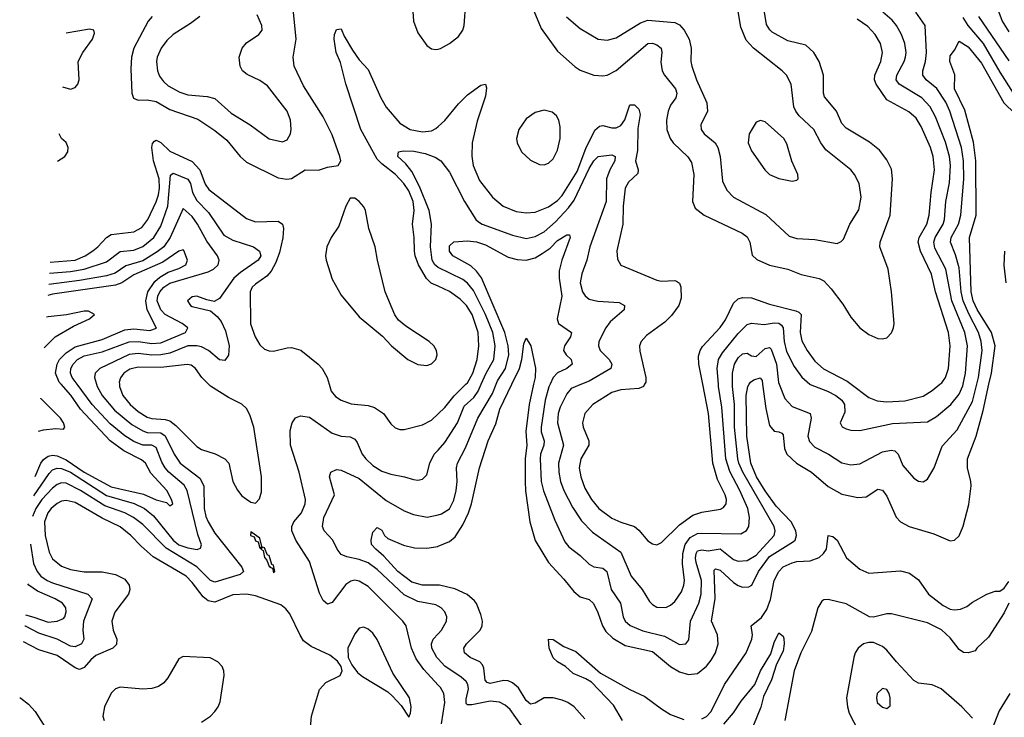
# Model space of a CAD drawing. Header units: inches. Extents: x 1173000 to 1307049, y 522583 to 678455.
# Tile 442 of 617: x 1198144 to 1202511, y 648524 to 651616. Entities that reach past the tile are written whole.
import ezdxf

# ---------------------------------------------------------------- set-up
doc = ezdxf.new("R2010")
doc.units = ezdxf.units.IN
doc.header["$MEASUREMENT"] = 0
for name, color, linetype in [('B1694', 7, 'Continuous'), ('B1695', 7, 'Continuous'), ('B2604', 7, 'Continuous'), ('B2605', 7, 'Continuous')]:
    doc.layers.add(name, color=color, linetype=linetype)

msp = doc.modelspace()

# ---------------------------------------------------------------- linework, layer by layer
at = {"layer": 'B1694', "color": 5}
for points, elevation in [([(1198484.6, 650000), (1198487.5, 649990), (1198510.1, 649950), (1198564.8, 649884.8), (1198642.3, 649822.3), (1198690, 649793.8), (1198710, 649786.8), (1198770, 649785.2), (1198790, 649772.1), (1198830.1, 649690), (1198856.3, 649650), (1198943.4, 649583.4), (1198960.3, 649550), (1198962.8, 649450), (1198970, 649414), (1198980.1, 649390), (1199010, 649340.1), (1199128.9, 649190), (1199136.3, 649170), (1199122.7, 649157.3), (1199010, 649123.2), (1198990, 649130.5), (1198930.6, 649190.6), (1198794.4, 649274.4), (1198690, 649378.2), (1198649.5, 649409.5), (1198610, 649430.2), (1198521.6, 649461.6), (1198414.5, 649530), (1198350, 649561.5), (1198330, 649563.8), (1198310, 649556.3), (1198290, 649540.1), (1198242.3, 649490), (1198216.2, 649450), (1198200.8, 649414.1)], 1060), ([(1198207.3, 649506.2), (1198274.9, 649605.1), (1198290, 649620.7), (1198310, 649628.4), (1198330, 649626.9), (1198370, 649610.6), (1198530, 649507), (1198652.5, 649472.5), (1198697.3, 649450), (1198737.8, 649417.8), (1198824.9, 649310), (1198850, 649289.1), (1198890, 649274.8), (1198931.8, 649268.2), (1198946.6, 649273.4), (1198951, 649289), (1198934.6, 649334.6), (1198887.2, 649530), (1198873.6, 649553.6), (1198806.4, 649610), (1198789.7, 649630), (1198775.2, 649655.2), (1198750, 649720.7), (1198730, 649729.7), (1198690, 649730.7), (1198650, 649746.7), (1198610, 649771.5), (1198545.3, 649825.3), (1198465.3, 649910), (1198398.9, 650000)], 1040), ([(1198213.3, 649591.7), (1198238.1, 649650), (1198250, 649667.2), (1198270, 649681.3), (1198290, 649686.1), (1198310, 649682.8), (1198350, 649665.6), (1198430, 649610), (1198550, 649545.7), (1198693, 649513), (1198750, 649488.4), (1198795.7, 649475.7), (1198810, 649462), (1198823, 649470), (1198817.8, 649490), (1198797, 649530), (1198725.9, 649605.9), (1198702.4, 649650), (1198685, 649665), (1198605.7, 649705.7), (1198545.3, 649750), (1198414.8, 649890), (1198371.6, 649951.6), (1198328.3, 650000)], 1020), ([(1198586.5, 650000), (1198586.9, 649990), (1198602.5, 649950), (1198633.9, 649910), (1198670, 649879.2), (1198710, 649854.5), (1198730, 649848), (1198790, 649844.8), (1198810, 649838), (1198837.3, 649817.3), (1198930, 649723.8), (1198950.7, 649710.7), (1199011.7, 649691.7), (1199054.7, 649670), (1199071.9, 649650), (1199089.6, 649569.6), (1199110, 649530.3), (1199130, 649506), (1199150, 649490.3), (1199170, 649477.1), (1199190, 649474), (1199207.7, 649492.3), (1199216.2, 649523.8), (1199216.3, 649590), (1199182.2, 649810), (1199164.9, 649864.9), (1199150, 649893.1), (1199130, 649911.4), (1199070, 649941), (1198990, 649992.4), (1198982.4, 650000)], 1080), ([(1199516.9, 650000), (1199526.3, 649970), (1199545.5, 649945.5), (1199570.5, 649930), (1199613.6, 649913.6), (1199690, 649905.9), (1199717.8, 649897.8), (1199757.2, 649870), (1199790, 649825.3), (1199810, 649807.2), (1199830, 649799.6), (1199850, 649799.2), (1199930, 649819.8), (1199970, 649841.6), (1200000, 649869.2)], 1080), ([(1198227.4, 649791.7), (1198227.8, 649792.2), (1198250, 649798.4), (1198304.3, 649804.3), (1198339.3, 649800.7), (1198344.2, 649810), (1198339.1, 649830), (1198325.8, 649850), (1198237.8, 649937.8), (1198237.6, 649938)], 980), ([(1200000, 648667), (1199936.7, 648736.7), (1199902.8, 648782.8), (1199882.1, 648830), (1199857.5, 648930), (1199843.7, 648950), (1199690, 649104.5), (1199650, 649128.3), (1199630, 649131.9), (1199612.2, 649127.8), (1199590, 649112.5), (1199530, 649033.7), (1199510, 649026.3), (1199490, 649042), (1199474.3, 649074.3), (1199430, 649215.4), (1199369.2, 649310), (1199351.4, 649350), (1199350.7, 649370), (1199360.3, 649390), (1199393.7, 649430), (1199410.5, 649470), (1199412, 649490), (1199383.4, 649610), (1199345.5, 649730), (1199344, 649796), (1199352.1, 649830), (1199368, 649852), (1199390, 649860.6), (1199430, 649854.2), (1199530, 649783.5), (1199570, 649770.8), (1199610, 649767.1), (1199630, 649757.6), (1199641.6, 649741.6), (1199663.8, 649690), (1199678.9, 649670), (1199710, 649639.8), (1199750, 649615.4), (1199790, 649601.6), (1199850.7, 649590.7), (1199890, 649578.4), (1199910, 649575.2), (1199930, 649579.1), (1199950, 649599.1), (1199963.2, 649650), (1199982.9, 649690), (1200000, 649708.9)], 1060), ([(1200000, 649017), (1199990, 649022.2), (1199910, 649037.3), (1199850, 649067.7), (1199730, 649179.9), (1199690, 649209.5), (1199650, 649223.9), (1199595.1, 649235.1), (1199570, 649246.4), (1199552.4, 649270), (1199533.3, 649310), (1199494, 649350), (1199487.3, 649370), (1199492.7, 649410), (1199539.8, 649510), (1199517.8, 649590), (1199524.7, 649610), (1199550, 649622.2), (1199570, 649619.3), (1199650, 649582.3), (1199770, 649485.1), (1199850, 649439.8), (1199890, 649423), (1199951.2, 649411.2), (1200000, 649422.3)], 1040), ([(1198350, 649485.1), (1198330, 649482), (1198310, 649471.8), (1198284.7, 649450), (1198268.9, 649430), (1198254.7, 649390), (1198257.5, 649330), (1198275.6, 649255.6), (1198290, 649226.7), (1198330, 649193.4), (1198370, 649179.6), (1198430, 649168.5), (1198510, 649169.6), (1198570, 649157.1), (1198610, 649135.9), (1198630.1, 649110), (1198633, 649090), (1198626.4, 649070), (1198567, 648990), (1198552.9, 648950), (1198559.4, 648910), (1198575.7, 648870), (1198573.3, 648846.7), (1198556.9, 648830), (1198482.5, 648797.5), (1198460.5, 648779.5), (1198430, 648744.4), (1198410, 648736.4), (1198390, 648743), (1198310, 648797.7), (1198230, 648823.9), (1198161.8, 648858.7)], 1080), ([(1199427.9, 648410), (1199438.8, 648530), (1199473.2, 648646.8), (1199501.4, 648678.6), (1199565.6, 648710), (1199575.1, 648730), (1199569.7, 648750), (1199553.5, 648773.5), (1199519, 648799), (1199437.6, 648837.6), (1199403.3, 648863.3), (1199387.6, 648887.6), (1199343, 648983), (1199325.1, 649005.1), (1199302.9, 649022.9), (1199190, 649063.1), (1199150, 649070.3), (1199090, 649066.5), (1199010, 649035.1), (1198980.9, 649040.9), (1198957.7, 649057.7), (1198910, 649122.1), (1198883.2, 649150), (1198736, 649236), (1198682.6, 649282.6), (1198637.9, 649330), (1198590, 649368.4), (1198510, 649407.2), (1198390, 649475.6), (1198350, 649485.1)], 1080), ([(1200000, 649110), (1199930, 649110.5), (1199882.6, 649122.6), (1199820.7, 649170), (1199758.9, 649238.9), (1199723.4, 649270), (1199705, 649290), (1199703.4, 649310), (1199710, 649344.9), (1199730, 649365.7), (1199750, 649354.3), (1199762, 649330), (1199776.9, 649316.9), (1199846.7, 649286.7), (1199895, 649275), (1199950, 649274.2), (1199998.5, 649281.5), (1200000, 649282.2)], 1020), ([(1198192.3, 649292.2), (1198206, 649206), (1198221.6, 649170), (1198238.8, 649150), (1198266.3, 649130), (1198290, 649119.6), (1198447.2, 649070), (1198465.4, 649050), (1198427.1, 648950), (1198423.8, 648910), (1198428.2, 648870), (1198419, 648850), (1198390, 648836.7), (1198370, 648840.1), (1198310, 648870.3), (1198230, 648897.2), (1198170, 648927.6), (1198166.7, 648928.7)], 1060), ([(1198170.2, 648977.7), (1198207.9, 648967.9), (1198270, 648945.6), (1198310.5, 648950), (1198338, 648962), (1198345.2, 648970), (1198351.1, 648991.1), (1198348.7, 649010), (1198334, 649030), (1198301.2, 649050), (1198223, 649083), (1198185.4, 649110), (1198179.9, 649115.6)], 1040), ([(1200000, 648784), (1199994.5, 648790), (1199972.5, 648830), (1199971, 648850), (1199978.5, 648870), (1200000, 648893.5)], 1040), ([(1198950, 648502.5), (1198990.4, 648529.6), (1199010, 648550.3), (1199024.1, 648570), (1199033, 648593), (1199051.2, 648710), (1199049.6, 648730), (1199041.6, 648750), (1199023.7, 648770), (1198988.4, 648788.4), (1198870, 648794.5), (1198850, 648783.5), (1198801, 648699), (1198782.9, 648677.1), (1198759.4, 648660.6), (1198730, 648651.7), (1198690.7, 648649.3), (1198590, 648658.1), (1198568.8, 648651.2), (1198550, 648631.9), (1198520.6, 648570), (1198513.5, 648530), (1198518.9, 648510)], 1120), ([(1198144.5, 648611.9), (1198150, 648609.2), (1198183.1, 648583.1), (1198213.4, 648550), (1198263.9, 648470)], 1080)]:
    msp.add_lwpolyline(points, dxfattribs=dict(at, elevation=elevation))
at = {"layer": 'B1694', "color": 5, "elevation": 1080}
for points in [[(1199170, 649346), (1199167.7, 649330), (1199183.6, 649323.6), (1199190, 649306), (1199202, 649302), (1199210, 649274), (1199218, 649282), (1199210, 649318)], [(1199222, 649278), (1199214, 649270), (1199223.6, 649263.6), (1199230, 649232), (1199241, 649221), (1199250, 649192), (1199254, 649194), (1199254, 649190), (1199265.4, 649185.4), (1199270, 649164.7), (1199275.3, 649170), (1199270, 649198), (1199262, 649202), (1199250, 649242), (1199243.1, 649243.1), (1199230, 649275.3)], [(1199670, 648924.2), (1199650, 648919.6), (1199630, 648894), (1199600.2, 648830), (1199600.9, 648790), (1199616.7, 648756.7), (1199643.1, 648723.1), (1199665.3, 648705.3), (1199776.7, 648636.7), (1199798.2, 648618.2), (1199836.7, 648576.7), (1199870, 648524.7), (1199878, 648542), (1199880.9, 648570), (1199873, 648610), (1199799.3, 648719.3), (1199730, 648869.6), (1199710, 648897.4), (1199690, 648914.3)]]:
    msp.add_lwpolyline(points, close=True, dxfattribs=at)
at = {"layer": 'B1695', "color": 5}
for points, elevation in [([(1198731.6, 651630), (1198713.7, 651610), (1198650.7, 651490), (1198640.6, 651450), (1198637.8, 651397.8), (1198642.2, 651290), (1198648.6, 651268.6), (1198670, 651259.3), (1198710, 651261), (1198750, 651252.8), (1198810, 651217.5), (1198934.5, 651174.5), (1199010, 651124.6), (1199062.3, 651082.3), (1199122.3, 651010), (1199150, 650984.6), (1199290, 650915.4), (1199329.6, 650909.6), (1199350, 650912.2), (1199410, 650950.2), (1199470, 650948.6), (1199510, 650962.2), (1199556, 650970), (1199568, 650990), (1199564.5, 651010), (1199530, 651106), (1199490, 651184.8), (1199402.5, 651322.5), (1199361, 651410), (1199356.7, 651450), (1199369.9, 651530.1), (1199359, 651650)], 1120), ([(1198942.6, 651630), (1198901.6, 651598.4), (1198824.7, 651550), (1198796.4, 651523.6), (1198771.7, 651490), (1198754.4, 651450), (1198751.5, 651430), (1198755, 651390), (1198765, 651365), (1198781.7, 651341.7), (1198802.7, 651322.7), (1198854.3, 651294.3), (1198890, 651283), (1198975.9, 651275.9), (1199010, 651267.2), (1199081.5, 651201.5), (1199166.5, 651150), (1199250, 651088), (1199310, 651074.9), (1199330, 651084.2), (1199345.3, 651110), (1199348.9, 651131.1), (1199345.4, 651170), (1199330, 651210.8), (1199243.3, 651323.3), (1199210, 651345.9), (1199152.6, 651372.6), (1199132, 651390), (1199121.6, 651410), (1199117.7, 651450), (1199130.8, 651490), (1199150, 651513.6), (1199204.7, 651550), (1199219.7, 651570), (1199218.9, 651590), (1199197, 651637)], 1140), ([(1199888, 651652), (1199891.1, 651610), (1199910, 651558), (1199950, 651501.3), (1199970, 651487), (1199990, 651483.1), (1200000, 651485.4)], 1120), ([(1198334.5, 651318.4), (1198370, 651308.1), (1198390, 651315), (1198401.9, 651330), (1198408.9, 651350), (1198404.2, 651430), (1198424.2, 651470), (1198467.7, 651530), (1198476.1, 651556.1), (1198472.6, 651570), (1198453.6, 651573.6), (1198351.2, 651556.9)], 1080), ([(1200000, 650434.4), (1199969, 650449), (1199948.6, 650468.6), (1199913.3, 650530), (1199898.2, 650570), (1199895.5, 650590), (1199894.1, 650650), (1199886, 650710), (1199893.6, 650770), (1199889.2, 650810), (1199870, 650857.2), (1199848.1, 650890), (1199810.8, 650930), (1199750, 650976.5), (1199730, 650998.3), (1199657, 651130), (1199590, 651332.1), (1199566.5, 651426.5), (1199548, 651470), (1199538.7, 651530), (1199540.3, 651550), (1199550, 651571.8), (1199570, 651574.8), (1199582.6, 651542.6), (1199620.8, 651480.8), (1199650, 651438.5), (1199690, 651395.6), (1199746.5, 651270), (1199770, 651228.7), (1199830, 651157.4), (1199875.3, 651130), (1199930, 651119.1), (1199970, 651124.1), (1199990, 651134), (1200000, 651142.9)], 1080), ([(1198280, 650540.7), (1198390, 650550.7), (1198434.7, 650570), (1198468.8, 650591.2), (1198491.4, 650608.6), (1198529.1, 650650.9), (1198550, 650664.5), (1198650, 650675.3), (1198685.6, 650694.4), (1198712.5, 650730), (1198750, 650808.6), (1198759.7, 650840.3), (1198764.6, 650870), (1198762.6, 650910), (1198737.7, 650990), (1198730.9, 651050), (1198733.1, 651066.9), (1198741.7, 651078.3), (1198750, 651082.6), (1198770, 651071.5), (1198810, 651033.2), (1198910, 650987.7), (1198942.6, 650950), (1198966.5, 650886.5), (1198983.5, 650863.5), (1199150, 650734.4), (1199190, 650720.6), (1199290, 650722.4), (1199309.6, 650709.6), (1199313.8, 650690), (1199311.5, 650648.5), (1199296.4, 650583.6), (1199280.5, 650539.5), (1199259.1, 650500.9), (1199241.1, 650478.9), (1199190, 650444.4), (1199175, 650430), (1199166, 650410), (1199168.5, 650268.5), (1199189.1, 650210), (1199210, 650175.5), (1199230, 650156.4), (1199250, 650148.9), (1199270, 650146.7), (1199330, 650162.2), (1199350, 650163.2), (1199391.5, 650151.5), (1199468.7, 650090), (1199486, 650070), (1199507.6, 650030), (1199516.9, 650000)], 1080), ([(1198311.5, 650989.6), (1198344.7, 651010), (1198358.2, 651030), (1198359.2, 651050), (1198350, 651071.6), (1198330, 651089.6), (1198319.9, 651109.7)], 1120), ([(1200000, 650517.7), (1199998.5, 650518.5), (1199985, 650530), (1199973.3, 650550), (1199965.6, 650610), (1199970.3, 650710.3), (1199960.5, 650770), (1199917, 650877), (1199882.8, 650942.8), (1199857.1, 650977.1), (1199821.6, 651010), (1199824.2, 651030), (1199845.8, 651034.2), (1199892.7, 651032.7), (1199943.1, 651023.1), (1199990, 651004.7), (1200000, 650998)], 1060), ([(1198276.6, 650492.5), (1198370, 650499.8), (1198429.8, 650510.2), (1198530, 650542.4), (1198590, 650588.7), (1198650, 650594.1), (1198690, 650610.1), (1198738.8, 650650), (1198770, 650700.2), (1198801.4, 650790), (1198813.4, 650926.6), (1198824.3, 650935.7), (1198890, 650909.4), (1198901.8, 650890), (1198911, 650850), (1198930, 650814.3), (1198981.3, 650761.3), (1199050, 650660.5), (1199090, 650638.7), (1199180.5, 650610), (1199207.4, 650590), (1199213.4, 650570), (1199202.2, 650550), (1199123.9, 650496.1), (1199094.7, 650470), (1199030, 650380.4), (1199007.2, 650367.2), (1198973.8, 650373.8), (1198930, 650390.7), (1198910, 650387.8), (1198888.9, 650370), (1198901.3, 650350), (1198910, 650345.2), (1198990, 650326), (1199020, 650300), (1199037.7, 650277.7), (1199056.4, 650236.4), (1199072.7, 650170), (1199070.8, 650129.2), (1199054.6, 650105.4), (1199030, 650108.7), (1198981.7, 650150), (1198950, 650165.8), (1198930, 650170.9), (1198890, 650170.5), (1198810, 650138.6), (1198770, 650130.2), (1198730, 650129.7), (1198670, 650136.6), (1198630, 650132.3), (1198500.2, 650070), (1198479.8, 650050), (1198475.7, 650030), (1198484.6, 650000)], 1060), ([(1198398.9, 650000), (1198376.7, 650030), (1198370.1, 650050), (1198371.4, 650070), (1198381, 650090), (1198400.4, 650110), (1198430, 650125.9), (1198510, 650144.6), (1198630, 650188.1), (1198670, 650189.2), (1198730, 650180.3), (1198770, 650184.2), (1198879.2, 650230), (1198890.2, 650250), (1198865.4, 650270), (1198789.7, 650310), (1198769.7, 650330), (1198754.8, 650370), (1198757.3, 650390), (1198766.1, 650410), (1198782.9, 650430), (1198810, 650448.6), (1198980.8, 650499.2), (1199003.6, 650510), (1199024.5, 650530), (1199029.3, 650550), (1199022.3, 650570), (1198973.9, 650633.9), (1198933.1, 650710), (1198910, 650743.1), (1198870, 650778.6), (1198812.1, 650650), (1198783.1, 650610), (1198753.5, 650586.5), (1198690, 650547.9), (1198615.4, 650524.6), (1198567.9, 650492.1), (1198530, 650480.8), (1198410, 650460), (1198273.1, 650443.1)], 1040), ([(1198328.3, 650000), (1198319.4, 650010), (1198303.9, 650050), (1198310.7, 650090), (1198321.3, 650110), (1198350, 650139.2), (1198390, 650165.5), (1198510, 650198.7), (1198610, 650242.2), (1198650, 650246.6), (1198722, 650238), (1198751.6, 650248.4), (1198709.8, 650330), (1198704.1, 650370), (1198712.5, 650410), (1198744.3, 650455.7), (1198765.5, 650474.5), (1198803, 650497), (1198850, 650513.3), (1198881.6, 650530), (1198888, 650550), (1198872.8, 650592.8), (1198870, 650595.6), (1198850, 650590.1), (1198778.9, 650541.1), (1198650, 650484.6), (1198597.3, 650450), (1198570, 650440), (1198290, 650399.2), (1198269.6, 650393.6)], 1020), ([(1198253.4, 650162.1), (1198302.2, 650210), (1198382.5, 650257.5), (1198454.5, 650290), (1198476.9, 650310), (1198450, 650323.8), (1198430, 650323.7), (1198352.5, 650307.5), (1198270, 650299.6), (1198262.9, 650297.6)], 980), ([(1198982.4, 650000), (1198952.5, 650030), (1198924.6, 650070), (1198905, 650085), (1198887.3, 650087.3), (1198770, 650075.2), (1198670, 650076.1), (1198632.7, 650067.3), (1198605.9, 650050), (1198591.4, 650028.6), (1198586.1, 650010), (1198586.5, 650000)], 1080)]:
    msp.add_lwpolyline(points, dxfattribs=dict(at, elevation=elevation))
at = {"layer": 'B1695', "color": 5, "elevation": 1120}
msp.add_lwpolyline([(1199630, 650825.1), (1199610, 650824.5), (1199590, 650789.3), (1199559.7, 650700.3), (1199525.9, 650650), (1199506, 650610), (1199500.7, 650570), (1199502.8, 650550), (1199530, 650465.3), (1199570, 650394.6), (1199650, 650299.6), (1199753.5, 650213.5), (1199793.1, 650170), (1199866, 650110), (1199910, 650087.5), (1199950, 650083.7), (1199970, 650090.2), (1199989.8, 650110), (1199995.3, 650130), (1199992.8, 650150), (1199981.5, 650170), (1199959.8, 650190), (1199857.3, 650257.3), (1199824.9, 650284.9), (1199808.2, 650308.2), (1199764.6, 650410), (1199731.1, 650550), (1199721.3, 650610), (1199693.3, 650690), (1199677.2, 650770), (1199670, 650787), (1199650, 650809.6)], close=True, dxfattribs=at)
at = {"layer": 'B2604', "color": 5}
for points, elevation in [([(1200000, 649869.2), (1200030, 649896.8), (1200070.4, 649949.6), (1200123.1, 650000)], 1080), ([(1200000, 649422.3), (1200014.4, 649425.6), (1200050, 649448.1), (1200070, 649486.4), (1200080.5, 649530), (1200084.7, 649570), (1200081.2, 649630), (1200085.8, 649650), (1200121.8, 649718.2), (1200175.4, 649850), (1200240.5, 649959.5), (1200257.2, 650000)], 1040), ([(1200000, 649708.9), (1200030, 649742.2), (1200086.2, 649830), (1200116.1, 649903.9), (1200157.8, 649942.2), (1200177.6, 649970), (1200190.8, 650000)], 1060), ([(1200000, 649282.2), (1200050, 649303), (1200075.4, 649324.6), (1200110, 649376.8), (1200134.4, 649430), (1200147.3, 649470), (1200183.2, 649630), (1200221.5, 649750), (1200255.8, 649824.2), (1200273.8, 649890), (1200327.1, 650000)], 1020), ([(1200423, 650000), (1200403.3, 649910), (1200389.2, 649790.8), (1200392.6, 649730), (1200386.6, 649670), (1200385.7, 649570), (1200387.3, 649527.3), (1200407.2, 649390), (1200430, 649308), (1200490, 649210.8), (1200557.2, 649137.2), (1200601.1, 649081.1), (1200630, 649058.6), (1200670, 649046.2), (1200688.4, 649028.4), (1200708.7, 648988.7), (1200729, 648929), (1200744.3, 648904.3), (1200774.4, 648874.4), (1200830, 648843.1), (1200950, 648816.5), (1201030, 648749), (1201070, 648726.5), (1201110, 648714.7), (1201150, 648718.4), (1201190, 648750.7), (1201210, 648777.4), (1201229.5, 648810), (1201241.6, 648850), (1201238.4, 648890), (1201212.7, 648950), (1201228.8, 649051.2), (1201224.2, 649175.8), (1201230, 649182.2), (1201250, 649177.1), (1201310, 649121.3), (1201330, 649108.1), (1201350, 649100.4), (1201377.3, 649102.7), (1201391.6, 649110), (1201420.2, 649170), (1201470, 649237.3), (1201576.3, 649303.7), (1201583.1, 649310), (1201589.1, 649330), (1201586.1, 649350), (1201565.6, 649390), (1201499.5, 649459.5), (1201450, 649528.4), (1201412.4, 649590), (1201386.4, 649650), (1201368.4, 649770), (1201365.7, 649950), (1201372.9, 649990), (1201378.9, 650000)], 1020), ([(1200496.7, 650000), (1200491.5, 649988.5), (1200474.7, 649930), (1200457.2, 649810), (1200457.4, 649790), (1200469.7, 649750), (1200468.5, 649730), (1200454.1, 649690), (1200451.9, 649670), (1200457.5, 649570), (1200467.7, 649527.7), (1200517.5, 649397.5), (1200561.4, 649301.4), (1200580.1, 649280.1), (1200630, 649241.4), (1200670, 649202.7), (1200690, 649190.8), (1200730, 649185.9), (1200748.7, 649170), (1200767.6, 649090), (1200809, 649030), (1200820.4, 648970), (1200830, 648950.2), (1200851.5, 648931.5), (1200907, 648907), (1201003.5, 648883.5), (1201070, 648847.5), (1201098, 648850), (1201111.7, 648868.3), (1201119.7, 648950), (1201156, 649030), (1201165.8, 649070), (1201167.5, 649130), (1201143.7, 649210), (1201141.7, 649230), (1201143.5, 649250), (1201150, 649262), (1201170, 649266.4), (1201197.4, 649262.6), (1201250, 649270.4), (1201310, 649223.1), (1201330, 649216.4), (1201370, 649218.7), (1201410, 649242.2), (1201489.9, 649330), (1201494, 649350), (1201489.9, 649370), (1201351, 649610), (1201332.8, 649650), (1201328.6, 649670), (1201314, 649810), (1201313.8, 649910), (1201305.4, 649990), (1201305.4, 650000)], 1040), ([(1200635.7, 650000), (1200590, 649982.1), (1200570, 649958), (1200541.3, 649898.7), (1200532.3, 649870), (1200529.4, 649829.4), (1200555.9, 649730), (1200534.4, 649650), (1200534.5, 649610), (1200542.7, 649570), (1200557.2, 649530), (1200596.1, 649456.1), (1200635.3, 649395.3), (1200684.8, 649344.8), (1200810, 649255.8), (1200855.7, 649150), (1200904.6, 649090), (1200936.9, 649036.9), (1200950, 649023.6), (1200970, 649012.7), (1201010, 649011.5), (1201030, 649020.8), (1201050, 649038), (1201079.4, 649080.6), (1201089.9, 649110), (1201091.7, 649130), (1201083.9, 649203.9), (1201085.1, 649250), (1201095, 649290), (1201118.2, 649321.8), (1201150, 649338.4), (1201170, 649340.4), (1201341.9, 649338.1), (1201367.7, 649352.3), (1201377.4, 649370), (1201380.7, 649410), (1201373.3, 649450), (1201337.7, 649530), (1201293.2, 649613.2), (1201275.8, 649670), (1201258.6, 649898.6), (1201243.5, 649990), (1201242.8, 650000)], 1060), ([(1200915.7, 650000), (1200911, 649990), (1200890, 649981.9), (1200810, 649975.8), (1200770, 649963.6), (1200686.4, 649910), (1200650.2, 649870), (1200640.1, 649830), (1200642.6, 649810), (1200668.3, 649750), (1200667.8, 649730), (1200632.6, 649670), (1200625.8, 649630), (1200633.1, 649590), (1200650, 649540.2), (1200680.1, 649490), (1200712.8, 649450), (1200770, 649406.4), (1200810, 649388.4), (1200870.1, 649370.1), (1200890, 649354), (1200930, 649306), (1200950, 649292.9), (1200970, 649288.7), (1200990, 649298.5), (1201070, 649378), (1201130, 649419.5), (1201170, 649433.5), (1201252.7, 649447.3), (1201265.6, 649454.4), (1201277.5, 649470), (1201278.7, 649490), (1201272.9, 649510), (1201238.7, 649578.7), (1201218.3, 649650), (1201199.5, 649870), (1201174.2, 650000)], 1080), ([(1201438.7, 650000), (1201453.2, 649893.2), (1201470, 649817), (1201490, 649792.5), (1201510.5, 649790), (1201524.2, 649784.2), (1201530, 649775.8), (1201535.5, 649715.5), (1201546.2, 649690), (1201588.6, 649650), (1201655.6, 649610), (1201730, 649547.7), (1201790, 649513.5), (1201861.3, 649498.7), (1201898, 649502), (1201950, 649535.5), (1201970, 649531.2), (1201990, 649504.9), (1202031.1, 649411.1), (1202050.2, 649390), (1202088.8, 649370), (1202197.6, 649337.6), (1202270, 649306.5), (1202290, 649308.9), (1202310, 649328.4), (1202328.5, 649371.5), (1202352.8, 649467.2), (1202363, 649550), (1202362.2, 649570), (1202346.7, 649630), (1202347.6, 649670), (1202385.9, 649770), (1202416.1, 649883.9), (1202442.4, 650000)], 1020), ([(1201511.9, 650000), (1201537.2, 649937.2), (1201570, 649901.5), (1201650.2, 649870), (1201654.7, 649850), (1201638.7, 649770), (1201646.3, 649746.3), (1201670, 649721.7), (1201730.5, 649690.5), (1201790, 649652.4), (1201830, 649643.2), (1201870, 649647.9), (1201970, 649700.4), (1202008.4, 649708.4), (1202024.7, 649704.7), (1202039.6, 649690), (1202060.3, 649640.3), (1202110, 649584.4), (1202130, 649570.4), (1202150, 649568.2), (1202170, 649579.1), (1202199.2, 649630), (1202234.4, 649725.6), (1202301.9, 649798.1), (1202370, 649924), (1202388.9, 650000)], 1040), ([(1201648.7, 650000), (1201650, 649998.9), (1201726.9, 649970), (1201763.2, 649950), (1201789.4, 649930), (1201802.6, 649910), (1201804, 649876), (1201782.6, 649830), (1201791.5, 649811.5), (1201810, 649802.4), (1201830, 649796.9), (1201870, 649795), (1202014.3, 649825.7), (1202170, 649834.3), (1202210, 649858), (1202273.4, 649910), (1202310, 649955.9), (1202327, 649993), (1202328.4, 650000)], 1060), ([(1201832.2, 650000), (1201910, 649942.1), (1201946.3, 649926.3), (1201990, 649922.6), (1202070, 649926.5), (1202150, 649947.8), (1202190, 649972.1), (1202224.3, 650000)], 1080), ([(1201170, 648518.1), (1201190, 648528.3), (1201210.3, 648549.7), (1201269.4, 648670), (1201366.4, 648810), (1201391, 648870), (1201393.8, 648890), (1201388.6, 648930), (1201434, 648966), (1201457.8, 649002.2), (1201473.4, 649046.6), (1201489.4, 649130), (1201510.2, 649170), (1201530, 649191.3), (1201570, 649209.4), (1201590, 649214.6), (1201650, 649218.3), (1201690, 649232.1), (1201709.2, 649250), (1201722.2, 649270), (1201730, 649330.3), (1201750, 649325.2), (1201770, 649308.6), (1201810.4, 649230.4), (1201870, 649180.4), (1201910, 649163.6), (1202050, 649172.8), (1202090, 649163.2), (1202130, 649133.8), (1202175.1, 649070), (1202239.4, 649019.4), (1202270, 649003.1), (1202290, 649000.1), (1202316.6, 649003.4), (1202344.5, 649015.5), (1202370, 649034.9), (1202433.2, 649070), (1202470, 649082.8), (1202490, 649084), (1202510, 649096), (1202530, 649126)], 980), ([(1200650, 648517.3), (1200603.4, 648570), (1200575, 648590), (1200550, 648600.3), (1200510, 648610.3), (1200470, 648610.7), (1200430, 648586.5), (1200410, 648582.1), (1200390, 648599.5), (1200355.6, 648655.6), (1200330, 648677.4), (1200310, 648685.9), (1200290, 648687.6), (1200230, 648674.4), (1200218.1, 648678.1), (1200208.5, 648688.5), (1200202.8, 648742.8), (1200197.1, 648757.1), (1200185.3, 648770), (1200141.7, 648790), (1200116.2, 648810), (1200114, 648830), (1200125.7, 648850), (1200186.9, 648910), (1200195.9, 648930), (1200197.1, 648950), (1200190, 648980.5), (1200170, 649028.7), (1200160.8, 649040.8), (1200129.1, 649069.1), (1200073.5, 649093.5), (1200006, 649110), (1200000, 649110)], 1020), ([(1200000, 648893.5), (1200015, 648910), (1200037.1, 648950), (1200038.4, 648970), (1200030, 648992.4), (1200013.5, 649010), (1200000, 649017)], 1040), ([(1202530, 649029.6), (1202510, 648987), (1202440.2, 648879.8), (1202388.4, 648830), (1202381.6, 648818.4), (1202350.5, 648809.5), (1202330, 648811.6), (1202310, 648824.8), (1202270, 648876.5), (1202231.7, 648911.7), (1202170, 648942.5), (1202010, 648982.8), (1201990, 648982.4), (1201930, 648967.5), (1201913, 648970), (1201810, 649027.2), (1201730, 649045.7), (1201710, 649044.4), (1201701.6, 649038.4), (1201683.7, 649010), (1201656.1, 648903.9), (1201609, 648810), (1201578.7, 648730), (1201537.5, 648510)], 980), ([(1201266.3, 648493.7), (1201310, 648544), (1201344, 648596), (1201404.7, 648670), (1201429.8, 648730), (1201474.6, 648805.4), (1201490, 648856.3), (1201510, 648899.1), (1201530, 648884), (1201532.9, 648872.9), (1201535, 648850), (1201530, 648817.6), (1201500, 648760), (1201478.8, 648690), (1201443.3, 648616.7), (1201430.6, 648569.4), (1201399.1, 648490)], 960), ([(1200816.9, 648510), (1200777.4, 648577.4), (1200680.4, 648680.4), (1200655.4, 648695.4), (1200598, 648718), (1200564, 648750), (1200529.7, 648770), (1200510, 648787.6), (1200492.3, 648830), (1200490, 648870.8), (1200510, 648868.4), (1200558, 648838), (1200610, 648815.6), (1200720.2, 648720.2), (1200850, 648647.6), (1200916.4, 648616.4), (1200990, 648561.2), (1201030, 648537.3), (1201090, 648514.5)], 980), ([(1202370, 648519.9), (1202322.6, 648570), (1202230, 648650.6), (1202190, 648668.2), (1202130, 648675.9), (1202110, 648687), (1202032.1, 648770), (1201990, 648822.3), (1201970, 648838.5), (1201930, 648855.3), (1201910, 648856.4), (1201886.3, 648850), (1201862.6, 648830), (1201849.3, 648810), (1201842.9, 648790), (1201811.3, 648610), (1201814.8, 648570), (1201823.1, 648543.1), (1201863.6, 648463.6)], 1020), ([(1200370, 648488.2), (1200318.8, 648558.8), (1200297.6, 648577.6), (1200271.8, 648591.8), (1200230, 648596.3), (1200150, 648579.2), (1200130, 648580.3), (1200124.9, 648584.9), (1200124.8, 648604.8), (1200134.6, 648650), (1200131.4, 648670), (1200123.6, 648683.6), (1200102.8, 648702.8), (1200030, 648750.9), (1200000, 648784)], 1040), ([(1200015, 648495), (1200030.4, 648590), (1200024.7, 648630), (1200010, 648656), (1200000, 648667)], 1060), ([(1202535.5, 648630), (1202487.4, 648552.6), (1202454.2, 648465.8)], 1020)]:
    msp.add_lwpolyline(points, dxfattribs=dict(at, elevation=elevation))
at = {"layer": 'B2604', "color": 5, "elevation": 1040}
msp.add_lwpolyline([(1201970, 648652.2), (1201946.9, 648630), (1201943.2, 648610), (1201946.9, 648590), (1201970, 648568.8), (1201990, 648563.8), (1202004.5, 648575.5), (1202005.1, 648610), (1202000.4, 648630), (1201990, 648647.3)], close=True, dxfattribs=at)
at = {"layer": 'B2605', "color": 5}
for points, elevation in [([(1200000, 651485.4), (1200010, 651487.8), (1200050, 651511.1), (1200090, 651541.8), (1200109, 651570), (1200115.2, 651590), (1200122.7, 651690)], 1120), ([(1200401.6, 651710), (1200457, 651577), (1200530, 651476.5), (1200607.2, 651407.2), (1200630, 651391.8), (1200690, 651369.5), (1200730, 651366.9), (1200750, 651370.1), (1200790, 651390.8), (1200930, 651510.8), (1200950, 651512.6), (1200970, 651504.6), (1200989.5, 651489.5), (1200992.4, 651470), (1200988, 651428), (1200992.9, 651390), (1201003.5, 651370), (1201051.9, 651310), (1201058.2, 651290), (1201053.6, 651270), (1201030, 651236.5), (1201019.9, 651210), (1201012.5, 651170), (1201013.8, 651130), (1201028.4, 651090), (1201042.4, 651070), (1201107.9, 651007.9), (1201122.8, 650982.8), (1201133.2, 650930), (1201128.6, 650810), (1201140.3, 650780.3), (1201179.6, 650750), (1201347.8, 650670), (1201370, 650654.2), (1201382.3, 650630), (1201393.1, 650573.1), (1201413.7, 650553.7), (1201470, 650527.5), (1201550.1, 650510.1), (1201610, 650487.2), (1201689.2, 650469.2), (1201710, 650458.3), (1201743, 650423), (1201794.7, 650354.7), (1201830, 650298), (1201870.3, 650250), (1201910, 650220.7), (1201950, 650203.6), (1201970, 650200.9), (1201990, 650206.7), (1202010, 650228.2), (1202019.8, 650250), (1202022.2, 650270), (1202010.5, 650410), (1201995.3, 650510), (1201958.7, 650610), (1201960.2, 650630), (1202004.6, 650750), (1202014.9, 650910), (1202010, 650953), (1201990, 650995.1), (1201957.2, 651037.2), (1201912.7, 651072.7), (1201810, 651135.8), (1201790, 651156.4), (1201766.8, 651210), (1201713.9, 651273.9), (1201708.4, 651290), (1201708.5, 651370), (1201689, 651430), (1201666, 651470), (1201630, 651503.2), (1201550, 651522.6), (1201481.2, 651561.2), (1201470.3, 651570.3), (1201455.3, 651595.3), (1201447, 651650)], 1120), ([(1202511, 651710), (1202487.2, 651670), (1202485.6, 651650), (1202501.2, 651610), (1202530, 651562.7)], 1080), ([(1200568.9, 651628.9), (1200630, 651577.4), (1200710, 651530.2), (1200750, 651525.4), (1200790, 651535.7), (1200897.8, 651602.2), (1200930, 651614.3), (1201050, 651603.5), (1201070, 651593), (1201091.5, 651570), (1201113.1, 651530), (1201122.1, 651490), (1201120.5, 651430), (1201124.2, 651410), (1201145.4, 651350), (1201192.1, 651247.9), (1201194.4, 651210), (1201165.5, 651150), (1201166.5, 651130), (1201179.5, 651110), (1201229.1, 651070), (1201240.2, 651050), (1201250.2, 651009.8), (1201260.6, 650900.6), (1201279.8, 650859.8), (1201310.3, 650830), (1201452.5, 650752.5), (1201556.3, 650656.3), (1201590, 650646.5), (1201670, 650642), (1201770, 650623.6), (1201787.6, 650632.4), (1201796.8, 650643.2), (1201825.3, 650710), (1201866.1, 650773.9), (1201876.2, 650830), (1201867.2, 650890), (1201846.2, 650930), (1201829.8, 650950), (1201719.6, 651039.6), (1201697.6, 651070), (1201665.2, 651130), (1201600.6, 651190), (1201585.7, 651210), (1201577.6, 651230), (1201565.6, 651330), (1201545.3, 651370), (1201525.8, 651390), (1201398, 651490), (1201365.9, 651525.9), (1201342.6, 651582.6), (1201327.8, 651670)], 1140), ([(1202328.4, 650000), (1202338.1, 650050), (1202347.9, 650170), (1202336.2, 650230), (1202278.4, 650370), (1202251.5, 650510), (1202202.7, 650602.7), (1202197.4, 650630), (1202204.1, 650650), (1202239.9, 650710), (1202245.8, 650730), (1202251.3, 650810), (1202267.8, 650892.2), (1202271.2, 650970), (1202266.9, 651010), (1202250, 651073.5), (1202205.3, 651185.3), (1202181.8, 651230), (1202144.7, 651270), (1202044.5, 651330), (1202031.1, 651350), (1202034.3, 651370), (1202067, 651430), (1202072.8, 651450), (1202074.7, 651470), (1202068.9, 651510), (1202054.5, 651550), (1202032.1, 651590), (1202013.1, 651613.1), (1201971.7, 651650)], 1060), ([(1202388.9, 650000), (1202396.3, 650030), (1202411.7, 650150), (1202408.4, 650190), (1202396.8, 650230), (1202352.6, 650312.6), (1202328.7, 650370), (1202319.7, 650410), (1202310, 650516), (1202293.9, 650573.9), (1202271.6, 650630), (1202274.5, 650650), (1202306.7, 650710), (1202318.1, 650750), (1202330.8, 650910), (1202329.7, 650990), (1202321.2, 651050), (1202268.9, 651210), (1202250.9, 651250), (1202211.6, 651311.6), (1202164.7, 651350), (1202149.9, 651370), (1202148.7, 651390), (1202161.5, 651430), (1202164.8, 651470), (1202158.9, 651590), (1202118.5, 651650)], 1040), ([(1202224.3, 650000), (1202232.9, 650007.1), (1202250, 650030.3), (1202262.8, 650070), (1202270.8, 650170), (1202262.4, 650230), (1202205.6, 650410), (1202187.9, 650487.9), (1202139, 650590), (1202128.8, 650630), (1202132.9, 650650), (1202167.1, 650710), (1202177.5, 650750), (1202186.3, 650850), (1202201.2, 650950), (1202194.9, 651010), (1202183.4, 651050), (1202142.2, 651142.2), (1202119, 651179), (1202087.4, 651207.4), (1201990, 651260.7), (1201941.8, 651330), (1201934.2, 651350), (1201936.6, 651370), (1201963.6, 651430), (1201970.5, 651470), (1201961.2, 651510), (1201937.4, 651550), (1201905.5, 651585.5), (1201858.6, 651618.6)], 1080), ([(1202326.1, 651626.1), (1202349.5, 651589.5), (1202417.5, 651510), (1202490, 651383.6), (1202550, 651290.1)], 1040), ([(1202396.8, 651630), (1202530, 651433.4)], 1060), ([(1202442.4, 650000), (1202453.7, 650050), (1202469.9, 650170), (1202454.3, 650230), (1202390, 650330.9), (1202372.9, 650370), (1202363.7, 650410), (1202356.9, 650650), (1202385.4, 650750), (1202383.7, 650990), (1202373.7, 651073.7), (1202335, 651215), (1202289.9, 651310), (1202291.6, 651371.6), (1202269.7, 651430), (1202270, 651456), (1202290, 651480.7), (1202310, 651520.7), (1202350, 651495), (1202410, 651422.7), (1202507.7, 651247.7), (1202559.4, 651199.4)], 1020), ([(1200000, 651142.9), (1200030.3, 651169.7), (1200090, 651243), (1200130, 651283.5), (1200190, 651326.4), (1200210.3, 651330.3), (1200214.4, 651314.4), (1200210, 651277.2), (1200173.7, 651166.3), (1200150.6, 651070), (1200149.2, 651010.8), (1200155.6, 650970), (1200183, 650903), (1200241.1, 650830), (1200288.9, 650788.9), (1200346.4, 650766.4), (1200390, 650759.5), (1200430, 650763.3), (1200490, 650786.7), (1200530, 650814.6), (1200550, 650837.3), (1200616.6, 650943.4), (1200654.7, 651045.3), (1200694.3, 651125.7), (1200715.7, 651144.3), (1200730, 651146.7), (1200770, 651136.2), (1200790, 651136), (1200810, 651147.2), (1200827.3, 651172.7), (1200850, 651239.2), (1200870, 651238.5), (1200890, 651219.3), (1200895.2, 651195.2), (1200886.1, 651133.9), (1200884.1, 651035.9), (1200875.1, 650990), (1200886.6, 650950), (1200885, 650935), (1200843.7, 650896.3), (1200829.7, 650870), (1200819.9, 650790), (1200818.8, 650710), (1200792.3, 650592.3), (1200795.3, 650555.3), (1200810, 650528.7), (1200970, 650462), (1200990, 650457.1), (1201050, 650460.2), (1201057.2, 650457.2), (1201070, 650448.2), (1201076.8, 650430), (1201078.2, 650381.8), (1201067.9, 650350), (1201035.2, 650304.8), (1201004.8, 650275.2), (1200923.6, 650216.4), (1200899.6, 650190), (1200893, 650170), (1200893.8, 650146.2), (1200920.4, 650030), (1200920.5, 650010), (1200915.7, 650000)], 1080), ([(1200000, 650998), (1200012, 650990), (1200050, 650940.3), (1200116.6, 650810), (1200167.7, 650730), (1200179.5, 650719.5), (1200194.9, 650710), (1200330, 650660.4), (1200390, 650646.8), (1200430, 650655), (1200470, 650676.5), (1200520.1, 650719.9), (1200578.3, 650781.7), (1200603.3, 650816.7), (1200670, 650956.4), (1200690, 650990.1), (1200710, 651009.5), (1200770, 651017.7), (1200784.9, 651010), (1200783.6, 650990), (1200760.7, 650950), (1200747.1, 650910), (1200745, 650810), (1200672.4, 650610), (1200659.8, 650550), (1200636.6, 650490), (1200630.1, 650450), (1200639.8, 650410), (1200652.3, 650392.3), (1200670, 650378.1), (1200708.7, 650368.7), (1200802.2, 650362.2), (1200826.4, 650350), (1200825.3, 650330), (1200762.4, 650277.6), (1200743.3, 650250), (1200712.9, 650190), (1200711.4, 650170), (1200718.7, 650150), (1200758, 650110), (1200770.2, 650090), (1200765.2, 650070), (1200670, 650013.4), (1200635.7, 650000)], 1060), ([(1200257.2, 650000), (1200263.9, 650016.1), (1200298.1, 650070), (1200312.9, 650130), (1200310.7, 650170), (1200295.6, 650230), (1200191.6, 650471.6), (1200170, 650502), (1200145.4, 650525.4), (1200065.6, 650570), (1200050.6, 650590), (1200050, 650614), (1200070, 650631.3), (1200130, 650635.2), (1200170, 650632.1), (1200210, 650618.7), (1200310, 650564), (1200350, 650553.5), (1200390, 650549.6), (1200430, 650560.6), (1200460.8, 650579.2), (1200496.1, 650603.9), (1200530, 650638), (1200570, 650662.4), (1200582, 650662), (1200586, 650650), (1200548.6, 650550), (1200537.1, 650502.9), (1200536.2, 650470), (1200548.1, 650390), (1200528.4, 650290), (1200534.3, 650270), (1200591.6, 650230), (1200587.2, 650210), (1200559.7, 650170), (1200555.6, 650150), (1200568.3, 650130), (1200589.2, 650110), (1200595, 650090), (1200570.3, 650070), (1200530, 650050.5), (1200510.1, 650029.9), (1200496.7, 650000)], 1040), ([(1202510.7, 650590.7), (1202508, 650528), (1202517.9, 650450)], 1020), ([(1200190.8, 650000), (1200212.9, 650050), (1200246.7, 650110), (1200253, 650170), (1200243, 650230), (1200210.7, 650310), (1200156.5, 650416.5), (1200130, 650449), (1200110, 650464), (1200000, 650517.7)], 1060), ([(1200123.1, 650000), (1200130, 650006.6), (1200153.1, 650050), (1200173.5, 650110), (1200180.6, 650170), (1200176.9, 650230), (1200150.6, 650310), (1200125.4, 650350), (1200097.7, 650377.7), (1200050, 650410.9), (1200000, 650434.4)], 1080), ([(1201174.2, 650000), (1201156.7, 650090), (1201155.1, 650124.9), (1201162.2, 650150), (1201172.8, 650167.2), (1201250, 650252.5), (1201273.7, 650286.3), (1201310, 650360.2), (1201330, 650378.3), (1201350, 650384.3), (1201390, 650383.8), (1201470, 650355.7), (1201586.1, 650326.1), (1201599.1, 650319.1), (1201609.1, 650309.1), (1201604.8, 650230), (1201613.4, 650193.4), (1201635.7, 650150), (1201670, 650102.4), (1201708.6, 650068.6), (1201813.7, 650013.7), (1201832.2, 650000)], 1080), ([(1201242.8, 650000), (1201237.8, 650070), (1201243.8, 650110), (1201260.9, 650139.1), (1201330, 650225.7), (1201370, 650264.6), (1201390, 650270.9), (1201445.4, 650265.4), (1201490, 650272.5), (1201510.9, 650270.9), (1201522.4, 650262.4), (1201530.1, 650250), (1201535, 650190), (1201544.9, 650144.9), (1201579.2, 650079.2), (1201612.3, 650032.3), (1201648.7, 650000)], 1060), ([(1200327.1, 650000), (1200361, 650070), (1200371.4, 650110), (1200380, 650180), (1200390, 650204), (1200411.2, 650171.2), (1200431.1, 650071.1), (1200429.6, 650030), (1200423, 650000)], 1020), ([(1201305.4, 650000), (1201305.6, 650050), (1201313.5, 650090), (1201330, 650117.5), (1201350, 650135.4), (1201370, 650137.7), (1201390, 650126.4), (1201410, 650123.2), (1201450, 650159.1), (1201470, 650163.2), (1201476.2, 650156.2), (1201501.1, 650090), (1201508.5, 650008.5), (1201511.9, 650000)], 1040), ([(1201378.9, 650000), (1201384.9, 650010), (1201399.7, 650020.3), (1201428.2, 650028.2), (1201436.4, 650016.4), (1201438.7, 650000)], 1020)]:
    msp.add_lwpolyline(points, dxfattribs=dict(at, elevation=elevation))
for points, elevation in [([(1200470, 651215), (1200430, 651205.2), (1200390, 651177.1), (1200358.3, 651130), (1200347.3, 651090), (1200350.2, 651070), (1200370, 651030.3), (1200410, 650992.7), (1200450, 650974.2), (1200470, 650972.8), (1200490, 650980.2), (1200510, 650999.6), (1200530, 651037), (1200540.7, 651090), (1200541.3, 651141.3), (1200535.2, 651170), (1200524.2, 651190), (1200505.7, 651205.7)], 1120), ([(1201430, 651169.6), (1201410, 651162), (1201379, 651110), (1201375.2, 651070), (1201390, 651035.3), (1201447.9, 650950), (1201470, 650930.3), (1201510, 650912.7), (1201570, 650900.4), (1201590, 650904.9), (1201596, 650910), (1201595.6, 650930), (1201568.9, 650988.9), (1201546.3, 651066.3), (1201532.2, 651090), (1201450, 651163)], 1160)]:
    msp.add_lwpolyline(points, close=True, dxfattribs=dict(at, elevation=elevation))

doc.saveas('drawing.dxf')
